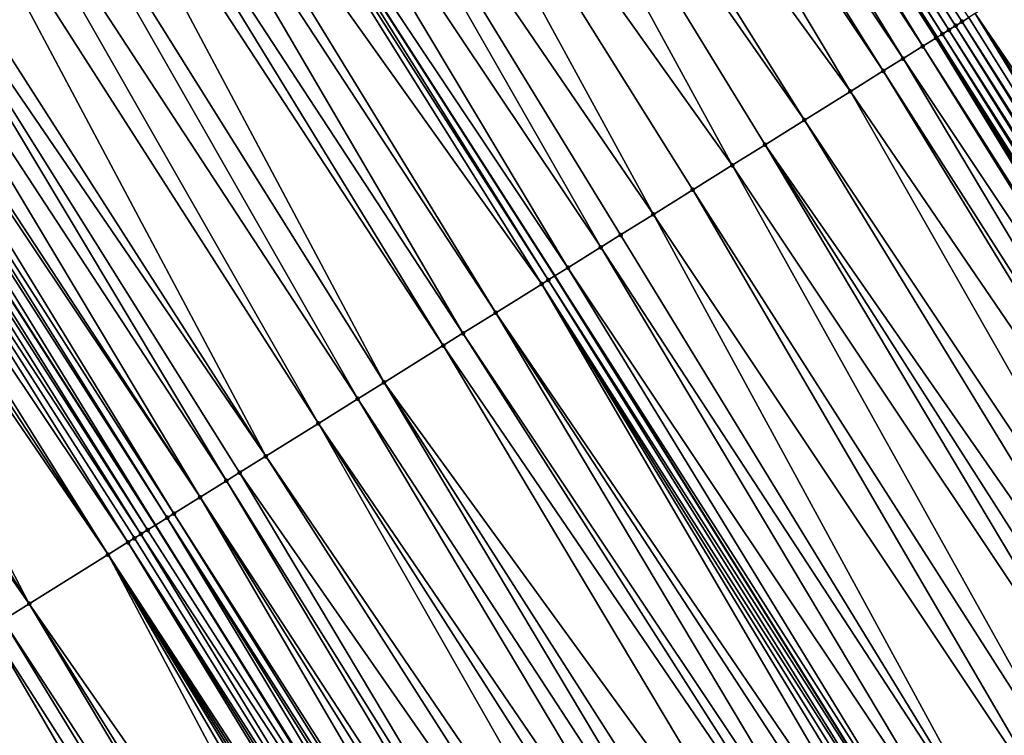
# Model space of a CAD drawing. Header units: feet. Extents: x 2004186 to 2014793, y 836912 to 864902.
# Tile 456 of 974: x 2009856 to 2009882, y 848966 to 848984. Entities that reach past the tile are written whole.
import ezdxf

# ---------------------------------------------------------------- set-up
doc = ezdxf.new("R2010")
doc.units = ezdxf.units.FT
doc.header["$LTSCALE"] = 100
doc.header["$MEASUREMENT"] = 0
for name, color, linetype, lineweight in [('EP_Travel Lane', 5, 'Continuous', 40), ('GPL_Skip Line', 2, 'Continuous', 40), ('Road Shots', 4, 'Continuous', 200), ('Road X-Section', 30, 'Continuous', 13)]:
    doc.layers.add(name, color=color, linetype=linetype, lineweight=lineweight)
doc.layers.add('I-77 SB_MM21-27-Surface-TIN', color=7, linetype='Continuous')

msp = doc.modelspace()

# ---------------------------------------------------------------- linework, layer by layer
at = {"layer": 'EP_Travel Lane'}
msp.add_polyline3d([(2009963.837033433, 848847.280817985, 429.204192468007), (2009953.432057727, 848864.5973455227, 429.1382592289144), (2009943.048023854, 848881.6901217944, 429.0399997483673), (2009932.663936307, 848898.7829864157, 428.9696612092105), (2009922.279846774, 848915.8758543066, 428.9003387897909), (2009911.671871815, 848932.9852607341, 428.8097326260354), (2009901.081294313, 848949.9509913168, 428.7492360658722), (2009890.490720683, 848966.9167156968, 428.6864182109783), (2009879.900131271, 848983.8824653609, 428.6332662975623), (2009869.045520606, 849000.8753183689, 428.5546234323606), (2009858.224622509, 849017.6949620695, 428.4656843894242), (2009847.403659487, 849034.514706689, 428.4071168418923), (2009836.582716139, 849051.3344207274, 428.3393471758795), (2009825.441538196, 849068.1654412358, 428.269548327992), (2009814.354321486, 849084.810929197, 428.2260740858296), (2009803.267133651, 849101.4563738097, 428.1667494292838), (2009792.179957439, 849118.1018009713, 428.1009985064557)], dxfattribs=at)
at = {"layer": 'GPL_Skip Line'}
for points in [[(2009953.829437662, 848841.4261146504, 428.721481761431), (2009943.524610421, 848858.56616258, 428.6641164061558), (2009933.127624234, 848875.6511519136, 428.5878087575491), (2009922.730622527, 848892.7361667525, 428.519566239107), (2009912.33363203, 848909.8211631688, 428.4454982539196), (2009901.793440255, 848926.8179547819, 428.3846184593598), (2009891.20368886, 848943.7842266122, 428.3312489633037), (2009880.613957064, 848960.750467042, 428.2658008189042), (2009870.024222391, 848977.7167120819, 428.202126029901), (2009859.249325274, 848994.5654839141, 428.1196564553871), (2009848.421835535, 849011.3809139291, 428.0372503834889), (2009837.59432419, 849028.196377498, 427.9649437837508), (2009826.766831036, 849045.0118128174, 427.8841342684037), (2009815.719622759, 849061.6833479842, 427.8140215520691), (2009804.626809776, 849078.3250743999, 427.7626321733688), (2009793.534014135, 849094.966774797, 427.701693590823), (2009782.441233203, 849111.6084531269, 427.6326563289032), (2009771.182598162, 849128.138074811, 427.5321407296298)], [(2009933.158281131, 848852.2558033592, 428.2070710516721), (2009922.774190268, 848869.3486734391, 428.1384617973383), (2009912.390098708, 848886.4415446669, 428.0702190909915), (2009902.006056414, 848903.5343347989, 427.976362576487), (2009891.530412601, 848920.4104319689, 427.9136971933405), (2009880.92433474, 848937.3665026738, 427.8573967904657), (2009870.318280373, 848954.3225358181, 427.7865722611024), (2009859.712203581, 848971.2786048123, 427.72960863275), (2009849.022044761, 848987.9779411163, 427.6566642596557), (2009838.194197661, 849004.7931455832, 427.5752317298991), (2009827.36634023, 849021.608366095, 427.4986247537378), (2009816.538476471, 849038.4235964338, 427.4249755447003), (2009805.637161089, 849054.960949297, 427.3642147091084), (2009794.594976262, 849071.6363890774, 427.304301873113), (2009783.5527462, 849088.3118971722, 427.2693528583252), (2009772.510594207, 849104.9872873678, 427.1912455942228), (2009761.310572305, 849121.3920772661, 427.0964918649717)]]:
    msp.add_polyline3d(points, dxfattribs=at)
at = {"layer": 'I-77 SB_MM21-27-Surface-TIN', "color": 128, "linetype": 'ByBlock', "lineweight": -2}
for points in [[(2009869.337653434, 849001.0636096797, 428.594281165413), (2009869.169551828, 849000.9552498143, 428.5689829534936), (2009880.033632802, 848983.9658484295, 428.6487949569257)], [(2009869.505759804, 849001.1719621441, 428.6173518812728), (2009869.337653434, 849001.0636096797, 428.594281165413), (2009880.203255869, 848984.0718107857, 428.6735948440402)], [(2009869.337653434, 849001.0636096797, 428.594281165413), (2009880.033632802, 848983.9658484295, 428.6487949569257), (2009880.203255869, 848984.0718107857, 428.6735948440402)], [(2009869.673895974, 849001.2802683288, 428.6264929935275), (2009869.505759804, 849001.1719621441, 428.6173518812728), (2009880.372889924, 848984.1777555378, 428.6916230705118)], [(2009869.505759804, 849001.1719621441, 428.6173518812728), (2009880.203255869, 848984.0718107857, 428.6735948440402), (2009880.372889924, 848984.1777555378, 428.6916230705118)], [(2009869.673895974, 849001.2802683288, 428.6264929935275), (2009880.542540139, 848984.2836743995, 428.6996925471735), (2009880.712198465, 848984.389580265, 428.7027627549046)], [(2009869.673895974, 849001.2802683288, 428.6264929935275), (2009880.372889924, 848984.1777555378, 428.6916230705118), (2009880.542540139, 848984.2836743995, 428.6996925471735)], [(2009869.00143774, 849000.8469093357, 428.5495198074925), (2009868.665139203, 849000.6303376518, 428.5434835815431), (2009879.52468421, 848983.6480885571, 428.6233223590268)], [(2009869.00143774, 849000.8469093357, 428.5495198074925), (2009879.864001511, 848983.8598992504, 428.6290637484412), (2009869.045520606, 849000.8753183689, 428.5546234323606)], [(2009869.00143774, 849000.8469093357, 428.5495198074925), (2009879.52468421, 848983.6480885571, 428.6233223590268), (2009879.864001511, 848983.8598992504, 428.6290637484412)], [(2009869.169551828, 849000.9552498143, 428.5689829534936), (2009869.045520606, 849000.8753183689, 428.5546234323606), (2009879.900131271, 848983.8824653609, 428.6332662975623)], [(2009879.864001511, 848983.8598992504, 428.6290637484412), (2009879.900131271, 848983.8824653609, 428.6332662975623), (2009869.045520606, 849000.8753183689, 428.5546234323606)], [(2009869.169551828, 849000.9552498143, 428.5689829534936), (2009879.900131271, 848983.8824653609, 428.6332662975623), (2009880.033632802, 848983.9658484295, 428.6487949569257)], [(2009868.665139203, 849000.6303376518, 428.5434835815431), (2009868.496993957, 849000.5220455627, 428.5385851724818), (2009879.52468421, 848983.6480885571, 428.6233223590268)], [(2009868.496993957, 849000.5220455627, 428.5385851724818), (2009867.824406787, 849000.0888868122, 428.5218827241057), (2009879.015717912, 848983.3303570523, 428.6087615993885)], [(2009868.496993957, 849000.5220455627, 428.5385851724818), (2009879.015717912, 848983.3303570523, 428.6087615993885), (2009879.52468421, 848983.6480885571, 428.6233223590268)], [(2009867.824406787, 849000.0888868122, 428.5218827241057), (2009867.319979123, 848999.763998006, 428.5034134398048), (2009878.506755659, 848983.0126190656, 428.5917075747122)], [(2009867.824406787, 849000.0888868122, 428.5218827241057), (2009878.506755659, 848983.0126190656, 428.5917075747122), (2009879.015717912, 848983.3303570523, 428.6087615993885)], [(2009867.319979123, 848999.763998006, 428.5034134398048), (2009865.806734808, 848998.7892715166, 428.4299247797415), (2009877.658501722, 848982.4830293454, 428.5531256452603)], [(2009867.319979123, 848999.763998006, 428.5034134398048), (2009877.658501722, 848982.4830293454, 428.5531256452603), (2009878.506755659, 848983.0126190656, 428.5917075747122)], [(2009865.806734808, 848998.7892715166, 428.4299247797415), (2009864.966030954, 848998.2477763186, 428.394972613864), (2009876.470951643, 848981.7415950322, 428.4957626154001)], [(2009865.806734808, 848998.7892715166, 428.4299247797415), (2009876.470951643, 848981.7415950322, 428.4957626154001), (2009877.658501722, 848982.4830293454, 428.5531256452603)], [(2009864.966030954, 848998.2477763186, 428.394972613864), (2009862.948366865, 848996.9481487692, 428.2993263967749), (2009874.604783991, 848980.5765120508, 428.4164226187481)], [(2009864.966030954, 848998.2477763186, 428.394972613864), (2009875.453036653, 848981.1061038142, 428.455790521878), (2009876.470951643, 848981.7415950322, 428.4957626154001)], [(2009864.966030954, 848998.2477763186, 428.394972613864), (2009874.604783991, 848980.5765120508, 428.4164226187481), (2009875.453036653, 848981.1061038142, 428.455790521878)], [(2009862.948366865, 848996.9481487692, 428.2993263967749), (2009861.266998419, 848995.8650973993, 428.211069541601), (2009872.568984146, 848979.3054813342, 428.3179070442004)], [(2009862.948366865, 848996.9481487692, 428.2993263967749), (2009873.586880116, 848979.9410030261, 428.3696011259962), (2009874.604783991, 848980.5765120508, 428.4164226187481)], [(2009862.948366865, 848996.9481487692, 428.2993263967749), (2009872.568984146, 848979.3054813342, 428.3179070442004), (2009873.586880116, 848979.9410030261, 428.3696011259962)], [(2009861.266998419, 848995.8650973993, 428.211069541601), (2009860.090031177, 848995.1069759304, 428.1536510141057), (2009871.211785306, 848978.4581258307, 428.2515789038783)], [(2009861.266998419, 848995.8650973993, 428.211069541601), (2009871.720733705, 848978.7758860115, 428.2771701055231), (2009872.568984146, 848979.3054813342, 428.3179070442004)], [(2009861.266998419, 848995.8650973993, 428.211069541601), (2009871.211785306, 848978.4581258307, 428.2515789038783), (2009871.720733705, 848978.7758860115, 428.2771701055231)], [(2009860.090031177, 848995.1069759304, 428.1536510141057), (2009859.249325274, 848994.5654839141, 428.1196564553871), (2009870.363529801, 848977.9285386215, 428.2139627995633)], [(2009860.090031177, 848995.1069759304, 428.1536510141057), (2009870.363529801, 848977.9285386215, 428.2139627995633), (2009871.211785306, 848978.4581258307, 428.2515789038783)], [(2009859.081184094, 848994.457185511, 428.1128575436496), (2009858.07232997, 848993.8074060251, 428.0753550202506), (2009869.684920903, 848977.5048760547, 428.1866398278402)], [(2009859.081184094, 848994.457185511, 428.1128575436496), (2009869.854568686, 848977.610798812, 428.1962076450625), (2009859.249325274, 848994.5654839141, 428.1196564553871)], [(2009859.081184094, 848994.457185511, 428.1128575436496), (2009869.684920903, 848977.5048760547, 428.1866398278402), (2009869.854568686, 848977.610798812, 428.1962076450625)], [(2009869.854568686, 848977.610798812, 428.1962076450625), (2009870.024222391, 848977.7167120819, 428.202126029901), (2009859.249325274, 848994.5654839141, 428.1196564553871)], [(2009870.363529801, 848977.9285386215, 428.2139627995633), (2009859.249325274, 848994.5654839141, 428.1196564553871), (2009870.024222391, 848977.7167120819, 428.202126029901)], [(2009858.07232997, 848993.8074060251, 428.0753550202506), (2009857.567903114, 848993.4825159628, 428.0565076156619), (2009868.497357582, 848976.7634629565, 428.1374373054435)], [(2009858.07232997, 848993.8074060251, 428.0753550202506), (2009868.497357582, 848976.7634629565, 428.1374373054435), (2009869.684920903, 848977.5048760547, 428.1866398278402)], [(2009857.567903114, 848993.4825159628, 428.0565076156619), (2009856.72722291, 848992.9409840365, 428.0105006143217), (2009867.649114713, 848976.2338555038, 428.0920344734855)], [(2009857.567903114, 848993.4825159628, 428.0565076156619), (2009867.649114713, 848976.2338555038, 428.0920344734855), (2009868.497357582, 848976.7634629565, 428.1374373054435)], [(2009856.72722291, 848992.9409840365, 428.0105006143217), (2009856.222810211, 848992.6160719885, 427.9850357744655), (2009867.140161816, 848975.9161025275, 428.0692144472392)], [(2009856.72722291, 848992.9409840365, 428.0105006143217), (2009867.140161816, 848975.9161025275, 428.0692144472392), (2009867.649114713, 848976.2338555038, 428.0920344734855)], [(2009856.222810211, 848992.6160719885, 427.9850357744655), (2009855.045833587, 848991.8579650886, 427.9320023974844), (2009865.613315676, 848974.9628234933, 427.9930209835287)], [(2009856.222810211, 848992.6160719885, 427.9850357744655), (2009865.613315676, 848974.9628234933, 427.9930209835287), (2009867.140161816, 848975.9161025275, 428.0692144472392)], [(2009855.045833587, 848991.8579650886, 427.9320023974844), (2009854.036986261, 848991.2081750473, 427.891322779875), (2009864.93470756, 848974.5391596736, 427.9652160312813)], [(2009855.045833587, 848991.8579650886, 427.9320023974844), (2009864.93470756, 848974.5391596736, 427.9652160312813), (2009865.613315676, 848974.9628234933, 427.9930209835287)], [(2009854.036986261, 848991.2081750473, 427.891322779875), (2009853.19629057, 848990.6666671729, 427.852555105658), (2009863.916807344, 848973.9036447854, 427.9161389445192)], [(2009854.036986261, 848991.2081750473, 427.891322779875), (2009863.916807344, 848973.9036447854, 427.9161389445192), (2009864.93470756, 848974.5391596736, 427.9652160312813)], [(2009853.19629057, 848990.6666671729, 427.852555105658), (2009851.851169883, 848989.800266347, 427.7940704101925), (2009862.559600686, 848973.0563018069, 427.854628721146)], [(2009853.19629057, 848990.6666671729, 427.852555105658), (2009862.559600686, 848973.0563018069, 427.854628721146), (2009863.916807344, 848973.9036447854, 427.9161389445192)], [(2009851.851169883, 848989.800266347, 427.7940704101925), (2009851.346753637, 848989.4753598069, 427.7702633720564), (2009862.559600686, 848973.0563018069, 427.854628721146)], [(2009851.346753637, 848989.4753598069, 427.7702633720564), (2009850.674194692, 848989.0421572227, 427.7403674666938), (2009861.541692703, 848972.4207993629, 427.8103384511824)], [(2009851.346753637, 848989.4753598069, 427.7702633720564), (2009861.880996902, 848972.6326310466, 427.8241539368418), (2009862.559600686, 848973.0563018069, 427.854628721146)], [(2009851.346753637, 848989.4753598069, 427.7702633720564), (2009861.541692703, 848972.4207993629, 427.8103384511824), (2009861.880996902, 848972.6326310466, 427.8241539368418)], [(2009850.674194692, 848989.0421572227, 427.7403674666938), (2009850.001615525, 848988.6089860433, 427.7199241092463), (2009860.863073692, 848971.997152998, 427.7892476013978)], [(2009850.674194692, 848989.0421572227, 427.7403674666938), (2009860.863073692, 848971.997152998, 427.7892476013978), (2009861.541692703, 848972.4207993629, 427.8103384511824)], [(2009850.001615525, 848988.6089860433, 427.7199241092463), (2009849.833476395, 848988.5006844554, 427.712166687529), (2009860.863073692, 848971.997152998, 427.7892476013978)], [(2009849.833476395, 848988.5006844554, 427.712166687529), (2009849.497199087, 848988.2840798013, 427.6962068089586), (2009860.184466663, 848971.5734874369, 427.760772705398)], [(2009849.833476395, 848988.5006844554, 427.712166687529), (2009860.184466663, 848971.5734874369, 427.760772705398), (2009860.863073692, 848971.997152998, 427.7892476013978)], [(2009849.329071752, 848988.1757598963, 427.6829361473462), (2009849.022044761, 848987.9779411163, 427.6566642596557), (2009859.712203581, 848971.2786048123, 427.72960863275)], [(2009849.497199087, 848988.2840798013, 427.6962068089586), (2009849.329071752, 848988.1757598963, 427.6829361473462), (2009860.014826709, 848971.4675521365, 427.7463800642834)], [(2009849.329071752, 848988.1757598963, 427.6829361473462), (2009859.712203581, 848971.2786048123, 427.72960863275), (2009860.014826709, 848971.4675521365, 427.7463800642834)], [(2009849.497199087, 848988.2840798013, 427.6962068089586), (2009860.014826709, 848971.4675521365, 427.7463800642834), (2009860.184466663, 848971.5734874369, 427.760772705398)], [(2009848.824696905, 848987.8507890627, 427.6397774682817), (2009848.48840525, 848987.6342066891, 427.6305238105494), (2009859.336229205, 848971.0438713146, 427.7120350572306)], [(2009848.824696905, 848987.8507890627, 427.6397774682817), (2009859.505882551, 848971.1497851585, 427.7181742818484), (2009849.022044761, 848987.9779411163, 427.6566642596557)], [(2009848.824696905, 848987.8507890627, 427.6397774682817), (2009859.336229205, 848971.0438713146, 427.7120350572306), (2009859.505882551, 848971.1497851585, 427.7181742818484)], [(2009859.505882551, 848971.1497851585, 427.7181742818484), (2009859.712203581, 848971.2786048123, 427.72960863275), (2009849.022044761, 848987.9779411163, 427.6566642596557)], [(2009848.48840525, 848987.6342066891, 427.6305238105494), (2009847.983950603, 848987.3093597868, 427.6246670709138), (2009858.996924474, 848970.8320404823, 427.6985470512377)], [(2009848.48840525, 848987.6342066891, 427.6305238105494), (2009859.166579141, 848970.937952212, 427.703873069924), (2009859.336229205, 848971.0438713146, 427.7120350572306)], [(2009848.48840525, 848987.6342066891, 427.6305238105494), (2009858.996924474, 848970.8320404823, 427.6985470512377), (2009859.166579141, 848970.937952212, 427.703873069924)], [(2009847.647666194, 848987.0927661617, 427.61202679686), (2009847.311398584, 848986.8761464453, 427.5915333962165), (2009858.487964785, 848970.5142983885, 427.6799132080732)], [(2009847.983950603, 848987.3093597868, 427.6246670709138), (2009847.647666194, 848987.0927661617, 427.61202679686), (2009858.487964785, 848970.5142983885, 427.6799132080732)], [(2009847.983950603, 848987.3093597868, 427.6246670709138), (2009858.487964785, 848970.5142983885, 427.6799132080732), (2009858.996924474, 848970.8320404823, 427.6985470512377)], [(2009847.311398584, 848986.8761464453, 427.5915333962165), (2009845.966312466, 848986.0096919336, 427.5168899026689), (2009856.452175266, 848969.2432511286, 427.5750339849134)], [(2009847.311398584, 848986.8761464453, 427.5915333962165), (2009856.452175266, 848969.2432511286, 427.5750339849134), (2009858.487964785, 848970.5142983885, 427.6799132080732)], [(2009845.966312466, 848986.0096919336, 427.5168899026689), (2009845.125645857, 848985.4681388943, 427.464528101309), (2009856.452175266, 848969.2432511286, 427.5750339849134)], [(2009845.125645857, 848985.4681388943, 427.464528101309), (2009855.773589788, 848968.8195510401, 427.5332778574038), (2009856.452175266, 848969.2432511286, 427.5750339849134)], [(2009881.730123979, 848985.0250546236, 428.7362497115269), (2009880.881861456, 848984.495478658, 428.7029586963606), (2009892.150232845, 848967.9528516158, 428.7768476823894)], [(2009880.542540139, 848984.2836743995, 428.6996925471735), (2009880.372889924, 848984.1777555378, 428.6916230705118), (2009891.132303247, 848967.3173838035, 428.7458756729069)], [(2009880.712198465, 848984.389580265, 428.7027627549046), (2009880.542540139, 848984.2836743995, 428.6996925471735), (2009891.301955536, 848967.4232993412, 428.752667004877)], [(2009880.542540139, 848984.2836743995, 428.6996925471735), (2009891.132303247, 848967.3173838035, 428.7458756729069), (2009891.301955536, 848967.4232993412, 428.752667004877)], [(2009880.881861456, 848984.495478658, 428.7029586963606), (2009880.712198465, 848984.389580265, 428.7027627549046), (2009891.301955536, 848967.4232993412, 428.752667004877)], [(2009880.881861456, 848984.495478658, 428.7029586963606), (2009891.641275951, 848967.6351050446, 428.7564899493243), (2009892.150232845, 848967.9528516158, 428.7768476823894)], [(2009880.881861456, 848984.495478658, 428.7029586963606), (2009891.471619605, 848967.529196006, 428.7521986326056), (2009891.641275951, 848967.6351050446, 428.7564899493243)], [(2009880.881861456, 848984.495478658, 428.7029586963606), (2009891.301955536, 848967.4232993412, 428.752667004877), (2009891.471619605, 848967.529196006, 428.7521986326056)], [(2009880.203255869, 848984.0718107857, 428.6735948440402), (2009880.033632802, 848983.9658484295, 428.6487949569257), (2009890.793023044, 848967.105513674, 428.7172706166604)], [(2009880.372889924, 848984.1777555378, 428.6916230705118), (2009880.203255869, 848984.0718107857, 428.6735948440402), (2009890.962655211, 848967.2114614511, 428.7364631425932)], [(2009880.203255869, 848984.0718107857, 428.6735948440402), (2009890.793023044, 848967.105513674, 428.7172706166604), (2009890.962655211, 848967.2114614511, 428.7364631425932)], [(2009880.372889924, 848984.1777555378, 428.6916230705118), (2009890.962655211, 848967.2114614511, 428.7364631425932), (2009891.132303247, 848967.3173838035, 428.7458756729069)], [(2009879.864001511, 848983.8598992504, 428.6290637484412), (2009879.52468421, 848983.6480885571, 428.6233223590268), (2009890.284087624, 848966.7877326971, 428.6836785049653)], [(2009879.864001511, 848983.8598992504, 428.6290637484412), (2009890.490720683, 848966.9167156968, 428.6864182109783), (2009879.900131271, 848983.8824653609, 428.6332662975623)], [(2009879.864001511, 848983.8598992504, 428.6290637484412), (2009890.453750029, 848966.8936320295, 428.6842362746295), (2009890.490720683, 848966.9167156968, 428.6864182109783)], [(2009879.864001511, 848983.8598992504, 428.6290637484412), (2009890.284087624, 848966.7877326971, 428.6836785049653), (2009890.453750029, 848966.8936320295, 428.6842362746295)], [(2009880.033632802, 848983.9658484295, 428.6487949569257), (2009879.900131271, 848983.8824653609, 428.6332662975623), (2009890.623397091, 848966.9995559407, 428.6942485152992)], [(2009890.623397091, 848966.9995559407, 428.6942485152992), (2009879.900131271, 848983.8824653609, 428.6332662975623), (2009890.490720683, 848966.9167156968, 428.6864182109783)], [(2009880.033632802, 848983.9658484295, 428.6487949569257), (2009890.623397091, 848966.9995559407, 428.6942485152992), (2009890.793023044, 848967.105513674, 428.7172706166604)], [(2009879.52468421, 848983.6480885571, 428.6233223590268), (2009879.015717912, 848983.3303570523, 428.6087615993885), (2009890.114429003, 848966.6818273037, 428.6807893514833)], [(2009879.52468421, 848983.6480885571, 428.6233223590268), (2009890.114429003, 848966.6818273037, 428.6807893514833), (2009890.284087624, 848966.7877326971, 428.6836785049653)], [(2009879.015717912, 848983.3303570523, 428.6087615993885), (2009878.506755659, 848983.0126190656, 428.5917075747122), (2009889.266148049, 848966.1522808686, 428.6588548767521)], [(2009879.015717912, 848983.3303570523, 428.6087615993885), (2009889.266148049, 848966.1522808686, 428.6588548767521), (2009890.114429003, 848966.6818273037, 428.6807893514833)], [(2009878.506755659, 848983.0126190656, 428.5917075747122), (2009877.658501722, 848982.4830293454, 428.5531256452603), (2009888.926841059, 848965.9404536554, 428.6467578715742)], [(2009878.506755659, 848983.0126190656, 428.5917075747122), (2009888.926841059, 848965.9404536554, 428.6467578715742), (2009889.266148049, 848966.1522808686, 428.6588548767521)], [(2009877.658501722, 848982.4830293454, 428.5531256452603), (2009876.470951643, 848981.7415950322, 428.4957626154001), (2009887.569639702, 848965.093102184, 428.5819766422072)], [(2009877.658501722, 848982.4830293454, 428.5531256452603), (2009887.569639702, 848965.093102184, 428.5819766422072), (2009888.926841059, 848965.9404536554, 428.6467578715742)], [(2009876.470951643, 848981.7415950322, 428.4957626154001), (2009875.453036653, 848981.1061038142, 428.455790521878), (2009886.891034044, 848964.6694344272, 428.552655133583)], [(2009876.470951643, 848981.7415950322, 428.4957626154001), (2009886.891034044, 848964.6694344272, 428.552655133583), (2009887.569639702, 848965.093102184, 428.5819766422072)], [(2009875.453036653, 848981.1061038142, 428.455790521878), (2009874.604783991, 848980.5765120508, 428.4164226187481), (2009885.703473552, 848963.928016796, 428.5017053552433)], [(2009875.453036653, 848981.1061038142, 428.455790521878), (2009886.212424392, 848964.2457730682, 428.5257946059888), (2009886.891034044, 848964.6694344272, 428.552655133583)], [(2009875.453036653, 848981.1061038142, 428.455790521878), (2009885.703473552, 848963.928016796, 428.5017053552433), (2009886.212424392, 848964.2457730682, 428.5257946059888)], [(2009874.604783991, 848980.5765120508, 428.4164226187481), (2009873.586880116, 848979.9410030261, 428.3696011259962), (2009884.346269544, 848963.0806695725, 428.4385580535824)], [(2009874.604783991, 848980.5765120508, 428.4164226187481), (2009884.346269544, 848963.0806695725, 428.4385580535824), (2009885.703473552, 848963.928016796, 428.5017053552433)], [(2009873.586880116, 848979.9410030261, 428.3696011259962), (2009872.568984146, 848979.3054813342, 428.3179070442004), (2009883.667673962, 848962.6569856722, 428.4030268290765)], [(2009873.586880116, 848979.9410030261, 428.3696011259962), (2009883.667673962, 848962.6569856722, 428.4030268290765), (2009884.346269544, 848963.0806695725, 428.4385580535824)], [(2009872.568984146, 848979.3054813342, 428.3179070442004), (2009871.720733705, 848978.7758860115, 428.2771701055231), (2009882.140831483, 848961.7037007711, 428.3245719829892)], [(2009872.568984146, 848979.3054813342, 428.3179070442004), (2009882.140831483, 848961.7037007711, 428.3245719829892), (2009883.667673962, 848962.6569856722, 428.4030268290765)], [(2009871.720733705, 848978.7758860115, 428.2771701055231), (2009871.211785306, 848978.4581258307, 428.2515789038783), (2009882.140831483, 848961.7037007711, 428.3245719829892)], [(2009871.211785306, 848978.4581258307, 428.2515789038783), (2009870.363529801, 848977.9285386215, 428.2139627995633), (2009881.46223099, 848961.2800247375, 428.2920667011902)], [(2009871.211785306, 848978.4581258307, 428.2515789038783), (2009881.46223099, 848961.2800247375, 428.2920667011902), (2009882.140831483, 848961.7037007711, 428.3245719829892)], [(2009870.363529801, 848977.9285386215, 428.2139627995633), (2009870.024222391, 848977.7167120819, 428.202126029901), (2009880.783617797, 848960.8563690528, 428.2673888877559)], [(2009870.363529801, 848977.9285386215, 428.2139627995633), (2009880.783617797, 848960.8563690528, 428.2673888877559), (2009881.46223099, 848961.2800247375, 428.2920667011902)], [(2009869.854568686, 848977.610798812, 428.1962076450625), (2009880.613957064, 848960.750467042, 428.2658008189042), (2009870.024222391, 848977.7167120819, 428.202126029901)], [(2009880.783617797, 848960.8563690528, 428.2673888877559), (2009870.024222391, 848977.7167120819, 428.202126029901), (2009880.613957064, 848960.750467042, 428.2658008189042)], [(2009869.684920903, 848977.5048760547, 428.1866398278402), (2009868.497357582, 848976.7634629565, 428.1374373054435), (2009879.765706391, 848960.2208720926, 428.2252049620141)], [(2009869.854568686, 848977.610798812, 428.1962076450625), (2009869.684920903, 848977.5048760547, 428.1866398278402), (2009880.444309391, 848960.6445441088, 428.2561647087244)], [(2009869.684920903, 848977.5048760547, 428.1866398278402), (2009880.274666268, 848960.5386138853, 428.2437244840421), (2009880.444309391, 848960.6445441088, 428.2561647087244)], [(2009869.684920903, 848977.5048760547, 428.1866398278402), (2009880.105016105, 848960.4326949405, 428.2356226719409), (2009880.274666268, 848960.5386138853, 428.2437244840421)], [(2009869.684920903, 848977.5048760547, 428.1866398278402), (2009879.765706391, 848960.2208720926, 428.2252049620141), (2009880.105016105, 848960.4326949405, 428.2356226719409)], [(2009869.854568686, 848977.610798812, 428.1962076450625), (2009880.444309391, 848960.6445441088, 428.2561647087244), (2009880.613957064, 848960.750467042, 428.2658008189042)], [(2009868.497357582, 848976.7634629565, 428.1374373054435), (2009867.649114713, 848976.2338555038, 428.0920344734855), (2009878.747803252, 848959.5853618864, 428.1779257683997)], [(2009868.497357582, 848976.7634629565, 428.1374373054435), (2009879.426400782, 848960.0090426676, 428.2122571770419), (2009879.765706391, 848960.2208720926, 428.2252049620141)], [(2009868.497357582, 848976.7634629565, 428.1374373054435), (2009878.747803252, 848959.5853618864, 428.1779257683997), (2009879.426400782, 848960.0090426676, 428.2122571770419)], [(2009867.649114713, 848976.2338555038, 428.0920344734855), (2009867.140161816, 848975.9161025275, 428.0692144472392), (2009878.40851081, 848959.3735113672, 428.1568640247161)], [(2009867.649114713, 848976.2338555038, 428.0920344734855), (2009878.40851081, 848959.3735113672, 428.1568640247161), (2009878.747803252, 848959.5853618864, 428.1779257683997)], [(2009867.140161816, 848975.9161025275, 428.0692144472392), (2009865.613315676, 848974.9628234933, 427.9930209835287), (2009877.390617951, 848958.7379846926, 428.103250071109)], [(2009867.140161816, 848975.9161025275, 428.0692144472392), (2009877.390617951, 848958.7379846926, 428.103250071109), (2009878.40851081, 848959.3735113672, 428.1568640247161)], [(2009865.613315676, 848974.9628234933, 427.9930209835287), (2009864.93470756, 848974.5391596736, 427.9652160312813), (2009875.863751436, 848957.7847382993, 428.0396076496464)], [(2009865.613315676, 848974.9628234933, 427.9930209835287), (2009876.372709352, 848958.1024832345, 428.0593360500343), (2009877.390617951, 848958.7379846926, 428.103250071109)], [(2009865.613315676, 848974.9628234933, 427.9930209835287), (2009875.863751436, 848957.7847382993, 428.0396076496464), (2009876.372709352, 848958.1024832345, 428.0593360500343)], [(2009864.93470756, 848974.5391596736, 427.9652160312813), (2009863.916807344, 848973.9036447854, 427.9161389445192), (2009875.185142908, 848957.3610751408, 428.0120548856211)], [(2009864.93470756, 848974.5391596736, 427.9652160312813), (2009875.185142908, 848957.3610751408, 428.0120548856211), (2009875.863751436, 848957.7847382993, 428.0396076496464)], [(2009863.916807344, 848973.9036447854, 427.9161389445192), (2009862.559600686, 848973.0563018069, 427.854628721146), (2009873.827940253, 848956.5137257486, 427.9480733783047)], [(2009863.916807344, 848973.9036447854, 427.9161389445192), (2009874.676191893, 848957.0433191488, 427.988073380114), (2009875.185142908, 848957.3610751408, 428.0120548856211)], [(2009863.916807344, 848973.9036447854, 427.9161389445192), (2009873.827940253, 848956.5137257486, 427.9480733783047), (2009874.676191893, 848957.0433191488, 427.988073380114)], [(2009862.559600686, 848973.0563018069, 427.854628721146), (2009861.880996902, 848972.6326310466, 427.8241539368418), (2009873.31898419, 848956.195977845, 427.9272031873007)], [(2009862.559600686, 848973.0563018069, 427.854628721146), (2009873.31898419, 848956.195977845, 427.9272031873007), (2009873.827940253, 848956.5137257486, 427.9480733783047)], [(2009861.880996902, 848972.6326310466, 427.8241539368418), (2009861.541692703, 848972.4207993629, 427.8103384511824), (2009872.131420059, 848955.4545660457, 427.8784966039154)], [(2009861.880996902, 848972.6326310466, 427.8241539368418), (2009872.131420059, 848955.4545660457, 427.8784966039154), (2009873.31898419, 848956.195977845, 427.9272031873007)], [(2009861.541692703, 848972.4207993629, 427.8103384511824), (2009860.863073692, 848971.997152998, 427.7892476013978), (2009871.792111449, 848955.2427414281, 427.8673981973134)], [(2009861.541692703, 848972.4207993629, 427.8103384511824), (2009871.792111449, 848955.2427414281, 427.8673981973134), (2009872.131420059, 848955.4545660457, 427.8784966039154)], [(2009860.863073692, 848971.997152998, 427.7892476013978), (2009860.184466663, 848971.5734874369, 427.760772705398), (2009870.943856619, 848954.7131531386, 427.8293639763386)], [(2009860.863073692, 848971.997152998, 427.7892476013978), (2009871.452805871, 848955.0309119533, 427.8544313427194), (2009871.792111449, 848955.2427414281, 427.8673981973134)], [(2009860.863073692, 848971.997152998, 427.7892476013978), (2009870.943856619, 848954.7131531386, 427.8293639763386), (2009871.452805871, 848955.0309119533, 427.8544313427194)], [(2009860.184466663, 848971.5734874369, 427.760772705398), (2009860.014826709, 848971.4675521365, 427.7463800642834), (2009870.774210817, 848954.6072272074, 427.8185748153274)], [(2009860.184466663, 848971.5734874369, 427.760772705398), (2009870.774210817, 848954.6072272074, 427.8185748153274), (2009870.943856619, 848954.7131531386, 427.8293639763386)], [(2009860.014826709, 848971.4675521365, 427.7463800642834), (2009859.712203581, 848971.2786048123, 427.72960863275), (2009870.318280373, 848954.3225358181, 427.7865722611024)], [(2009860.014826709, 848971.4675521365, 427.7463800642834), (2009870.318280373, 848954.3225358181, 427.7865722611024), (2009870.60456865, 848954.5012954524, 427.8055454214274)], [(2009860.014826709, 848971.4675521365, 427.7463800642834), (2009870.60456865, 848954.5012954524, 427.8055454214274), (2009870.774210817, 848954.6072272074, 427.8185748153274)], [(2009859.505882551, 848971.1497851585, 427.7181742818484), (2009859.336229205, 848971.0438713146, 427.7120350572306), (2009870.265278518, 848954.2894412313, 427.7830596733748)], [(2009859.505882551, 848971.1497851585, 427.7181742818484), (2009870.265278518, 848954.2894412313, 427.7830596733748), (2009859.712203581, 848971.2786048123, 427.72960863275)], [(2009870.265278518, 848954.2894412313, 427.7830596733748), (2009870.318280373, 848954.3225358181, 427.7865722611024), (2009859.712203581, 848971.2786048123, 427.72960863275)], [(2009858.996924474, 848970.8320404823, 427.6985470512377), (2009858.487964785, 848970.5142983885, 427.6799132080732), (2009869.416979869, 848953.7599231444, 427.7720295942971)], [(2009859.166579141, 848970.937952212, 427.703873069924), (2009858.996924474, 848970.8320404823, 427.6985470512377), (2009869.756302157, 848953.971725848, 427.7746987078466)], [(2009858.996924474, 848970.8320404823, 427.6985470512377), (2009869.58663837, 848953.8658287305, 427.7749928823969), (2009869.756302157, 848953.971725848, 427.7746987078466)], [(2009858.996924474, 848970.8320404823, 427.6985470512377), (2009869.416979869, 848953.7599231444, 427.7720295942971), (2009869.58663837, 848953.8658287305, 427.7749928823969)], [(2009859.336229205, 848971.0438713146, 427.7120350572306), (2009859.166579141, 848970.937952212, 427.703873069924), (2009869.756302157, 848953.971725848, 427.7746987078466)], [(2009859.336229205, 848971.0438713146, 427.7120350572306), (2009869.756302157, 848953.971725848, 427.7746987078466), (2009870.265278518, 848954.2894412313, 427.7830596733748)], [(2009858.487964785, 848970.5142983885, 427.6799132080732), (2009856.452175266, 848969.2432511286, 427.5750339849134), (2009867.890138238, 848952.8066368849, 427.6930522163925)], [(2009858.487964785, 848970.5142983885, 427.6799132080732), (2009869.247325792, 848953.6540104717, 427.7663403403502), (2009869.416979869, 848953.7599231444, 427.7720295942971)], [(2009858.487964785, 848970.5142983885, 427.6799132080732), (2009869.077678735, 848953.5480865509, 427.7563244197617), (2009869.247325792, 848953.6540104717, 427.7663403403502)], [(2009858.487964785, 848970.5142983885, 427.6799132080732), (2009868.90803537, 848953.4421567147, 427.7440331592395), (2009869.077678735, 848953.5480865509, 427.7563244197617)], [(2009858.487964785, 848970.5142983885, 427.6799132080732), (2009868.568741, 848953.2303092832, 427.7241591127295), (2009868.90803537, 848953.4421567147, 427.7440331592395)], [(2009858.487964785, 848970.5142983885, 427.6799132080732), (2009867.890138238, 848952.8066368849, 427.6930522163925), (2009868.568741, 848953.2303092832, 427.7241591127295)], [(2009856.452175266, 848969.2432511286, 427.5750339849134), (2009855.773589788, 848968.8195510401, 427.5332778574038), (2009866.70260748, 848952.0651716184, 427.6237789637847)], [(2009856.452175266, 848969.2432511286, 427.5750339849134), (2009867.041896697, 848952.2770273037, 427.6468280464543), (2009867.890138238, 848952.8066368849, 427.6930522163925)], [(2009856.452175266, 848969.2432511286, 427.5750339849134), (2009866.70260748, 848952.0651716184, 427.6237789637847), (2009867.041896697, 848952.2770273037, 427.6468280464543)], [(2009855.773589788, 848968.8195510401, 427.5332778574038), (2009855.434291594, 848968.6077097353, 427.5157615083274), (2009866.193667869, 848951.7473973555, 427.5927695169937)], [(2009855.773589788, 848968.8195510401, 427.5332778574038), (2009866.193667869, 848951.7473973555, 427.5927695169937), (2009866.70260748, 848952.0651716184, 427.6237789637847)], [(2009855.434291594, 848968.6077097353, 427.5157615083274), (2009854.077082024, 848967.7603714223, 427.4560458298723), (2009865.51506723, 848951.323721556, 427.5603543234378)], [(2009855.434291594, 848968.6077097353, 427.5157615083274), (2009865.51506723, 848951.323721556, 427.5603543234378), (2009866.193667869, 848951.7473973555, 427.5927695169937)], [(2009854.077082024, 848967.7603714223, 427.4560458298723), (2009853.737783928, 848967.5485299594, 427.4384686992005), (2009864.497158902, 848950.6882196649, 427.5162736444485)], [(2009854.077082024, 848967.7603714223, 427.4560458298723), (2009864.497158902, 848950.6882196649, 427.5162736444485), (2009865.51506723, 848951.323721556, 427.5603543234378)], [(2009853.737783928, 848967.5485299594, 427.4384686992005), (2009853.059191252, 848967.1248414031, 427.4011485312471), (2009863.988211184, 848950.3704583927, 427.4902610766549)], [(2009853.737783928, 848967.5485299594, 427.4384686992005), (2009863.988211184, 848950.3704583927, 427.4902610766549), (2009864.497158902, 848950.6882196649, 427.5162736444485)], [(2009853.059191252, 848967.1248414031, 427.4011485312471), (2009852.210943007, 848966.5952425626, 427.3590584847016), (2009862.970309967, 848949.7349451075, 427.4417975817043)], [(2009853.059191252, 848967.1248414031, 427.4011485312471), (2009862.970309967, 848949.7349451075, 427.4417975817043), (2009863.988211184, 848950.3704583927, 427.4902610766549)], [(2009852.210943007, 848966.5952425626, 427.3590584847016), (2009850.853753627, 848965.7478719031, 427.2869004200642), (2009862.461367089, 848949.4171760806, 427.412802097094)], [(2009852.210943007, 848966.5952425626, 427.3590584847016), (2009862.461367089, 848949.4171760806, 427.412802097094), (2009862.970309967, 848949.7349451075, 427.4417975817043)]]:
    msp.add_3dface(points, dxfattribs=at)
at = {"layer": 'Road Shots', "lineweight": 100}
for p in [(2009880.542540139, 848984.2836743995, 428.6996925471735), (2009880.203255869, 848984.0718107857, 428.6735948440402), (2009880.372889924, 848984.1777555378, 428.6916230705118), (2009879.864001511, 848983.8598992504, 428.6290637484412), (2009880.033632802, 848983.9658484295, 428.6487949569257), (2009879.52468421, 848983.6480885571, 428.6233223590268), (2009879.015717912, 848983.3303570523, 428.6087615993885), (2009878.506755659, 848983.0126190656, 428.5917075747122), (2009877.658501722, 848982.4830293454, 428.5531256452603), (2009876.470951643, 848981.7415950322, 428.4957626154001), (2009875.453036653, 848981.1061038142, 428.455790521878), (2009874.604783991, 848980.5765120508, 428.4164226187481), (2009873.586880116, 848979.9410030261, 428.3696011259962), (2009872.568984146, 848979.3054813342, 428.3179070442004), (2009871.720733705, 848978.7758860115, 428.2771701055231), (2009871.211785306, 848978.4581258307, 428.2515789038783), (2009870.363529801, 848977.9285386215, 428.2139627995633), (2009869.684920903, 848977.5048760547, 428.1866398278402), (2009869.854568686, 848977.610798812, 428.1962076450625), (2009868.497357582, 848976.7634629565, 428.1374373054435), (2009867.649114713, 848976.2338555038, 428.0920344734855), (2009867.140161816, 848975.9161025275, 428.0692144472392), (2009865.613315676, 848974.9628234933, 427.9930209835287), (2009864.93470756, 848974.5391596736, 427.9652160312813), (2009863.916807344, 848973.9036447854, 427.9161389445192), (2009862.559600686, 848973.0563018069, 427.854628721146), (2009861.880996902, 848972.6326310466, 427.8241539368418), (2009861.541692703, 848972.4207993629, 427.8103384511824), (2009860.863073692, 848971.997152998, 427.7892476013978), (2009860.184466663, 848971.5734874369, 427.760772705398), (2009860.014826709, 848971.4675521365, 427.7463800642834), (2009859.505882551, 848971.1497851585, 427.7181742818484), (2009858.996924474, 848970.8320404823, 427.6985470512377), (2009859.166579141, 848970.937952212, 427.703873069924), (2009859.336229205, 848971.0438713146, 427.7120350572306), (2009858.487964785, 848970.5142983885, 427.6799132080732), (2009856.452175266, 848969.2432511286, 427.5750339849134)]:
    msp.add_point(p, dxfattribs=at)
at = {"layer": 'Road X-Section', "extrusion": (0.5413748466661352, -0.8407720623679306, 0.003951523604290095), "elevation": 374278.0228878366, "flags": 128}
msp.add_lwpolyline([(2149441.790426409, -1052.171636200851), (2149442.390426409, -1052.144333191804), (2149442.79042641, -1052.123591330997), (2149443.190426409, -1052.105086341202), (2149443.790426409, -1052.082339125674), (2149444.390426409, -1052.054987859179), (2149444.590426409, -1052.047755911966), (2149445.59042641, -1051.996860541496), (2149446.190426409, -1051.967114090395), (2149446.590426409, -1051.952936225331), (2149446.79042641, -1051.947031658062), (2149446.990426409, -1051.936993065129), (2149447.190426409, -1051.924936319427), (2149447.59042641, -1051.913277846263), (2149448.19042641, -1051.904244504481), (2149448.390426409, -1051.899048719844), (2149449.19042641, -1051.86483504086), (2149449.390426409, -1051.858336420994), (2149449.790426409, -1051.860032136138), (2149449.990426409, -1051.852975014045), (2149450.390426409, -1051.824869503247), (2149450.79042641, -1051.799231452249), (2149451.190426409, -1051.779632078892), (2149451.790426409, -1051.756989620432), (2149452.390426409, -1051.73830910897), (2149452.79042641, -1051.719908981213), (2149453.390426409, -1051.689976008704), (2149453.99042641, -1051.663371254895), (2149454.590426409, -1051.641706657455), (2149455.590426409, -1051.598589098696), (2149456.390426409, -1051.569152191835), (2149456.99042641, -1051.547782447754), (2149457.79042641, -1051.512123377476), (2149458.790426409, -1051.459761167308), (2149460.390426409, -1051.38511709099), (2149460.790426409, -1051.364623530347), (2149461.190426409, -1051.351983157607), (2149461.790426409, -1051.346126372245), (2149462.190426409, -1051.336872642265), (2149462.790426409, -1051.293713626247), (2149462.990426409, -1051.280442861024), (2149463.390426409, -1051.26448285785), (2149463.590426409, -1051.256725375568), (2149464.390426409, -1051.236281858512), (2149465.190426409, -1051.206385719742), (2149465.790426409, -1051.182578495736), (2149467.390426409, -1051.124093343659), (2149468.390426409, -1051.085325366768), (2149469.59042641, -1051.044645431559), (2149470.990426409, -1050.991611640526), (2149471.590426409, -1050.966146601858), (2149472.590426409, -1050.920139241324), (2149473.190426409, -1050.901291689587), (2149474.390426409, -1050.863788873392), (2149475.59042641, -1050.822995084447), (2149476.99042641, -1050.765576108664), (2149478.990426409, -1050.677318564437), (2149481.390426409, -1050.581671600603), (2149482.390426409, -1050.546719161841), (2149484.19042641, -1050.473229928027), (2149484.79042641, -1050.454760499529), (2149485.590426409, -1050.43805792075), (2149485.790426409, -1050.433159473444), (2149486.190426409, -1050.427123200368), (2149486.390426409, -1050.407659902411), (2149486.59042641, -1050.382361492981), (2149486.79042641, -1050.359290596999), (2149486.990426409, -1050.350149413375), (2149487.390426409, -1050.348549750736), (2149487.59042641, -1050.343686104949), (2149487.99042641, -1050.326826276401), (2149488.390426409, -1050.314177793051), (2149488.590426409, -1050.298766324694), (2149488.790426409, -1050.28693978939), (2149489.190426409, -1050.275169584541), (2149489.59042641, -1050.266338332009), (2149490.390426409, -1050.243088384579), (2149491.790426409, -1050.194493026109), (2149494.190426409, -1050.115429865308), (2149495.390426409, -1050.07670661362), (2149495.590426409, -1050.071941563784)], dxfattribs=at)
at = {"layer": 'Road X-Section', "extrusion": (0.5294869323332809, -0.8483125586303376, 0.003064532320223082), "elevation": 344002.766669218, "flags": 128}
msp.add_lwpolyline([(2154497.706612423, -627.3320761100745), (2154498.306612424, -627.3126452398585), (2154498.706612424, -627.2957792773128), (2154499.306612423, -627.2635327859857), (2154500.106612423, -627.2236613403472), (2154500.706612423, -627.2002966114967), (2154501.506612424, -627.1606860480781), (2154501.906612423, -627.1392230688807), (2154502.506612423, -627.1135446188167), (2154503.106612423, -627.0881111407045), (2154504.106612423, -627.0460741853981), (2154504.706612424, -627.0288212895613), (2154504.906612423, -627.0244474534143), (2154505.706612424, -626.9857764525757), (2154505.906612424, -626.9826673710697), (2154506.106612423, -626.9844417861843), (2154506.306612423, -626.9907865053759), (2154506.506612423, -626.9855562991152), (2154507.106612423, -626.9548652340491), (2154507.506612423, -626.9404473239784), (2154508.106612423, -626.9236401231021), (2154509.706612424, -626.8514817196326), (2154510.706612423, -626.8093914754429), (2154511.506612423, -626.772071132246), (2154511.906612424, -626.754493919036), (2154513.506612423, -626.6947779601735), (2154513.906612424, -626.6772615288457), (2154514.706612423, -626.6355052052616), (2154517.106612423, -626.5306254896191), (2154517.706612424, -626.5119915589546), (2154517.906612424, -626.5066655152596), (2154518.106612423, -626.4985034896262), (2154518.306612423, -626.4923642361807), (2154518.906612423, -626.4641583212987), (2154519.106612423, -626.4497656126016), (2154519.906612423, -626.421290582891), (2154520.706612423, -626.4001996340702), (2154521.106612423, -626.3863840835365), (2154521.906612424, -626.3559091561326), (2154523.506612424, -626.2943986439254), (2154524.706612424, -626.2453213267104), (2154525.506612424, -626.2175162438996), (2154527.306612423, -626.1413224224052), (2154527.906612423, -626.1185022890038), (2154528.906612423, -626.073099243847), (2154530.306612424, -626.0238964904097), (2154530.506612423, -626.0143286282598), (2154531.106612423, -625.9965733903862), (2154532.106612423, -625.9589571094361), (2154532.706612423, -625.9333657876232), (2154533.706612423, -625.8926286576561), (2154534.906612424, -625.8409343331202), (2154536.106612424, -625.7941126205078), (2154537.106612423, -625.754744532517), (2154538.306612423, -625.714772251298), (2154539.706612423, -625.6574089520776), (2154540.706612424, -625.618826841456), (2154541.306612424, -625.6017727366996), (2154541.906612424, -625.5872119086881), (2154542.306612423, -625.5814704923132), (2154542.506612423, -625.561739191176), (2154542.706612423, -625.5369391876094), (2154542.906612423, -625.5189108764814), (2154543.106612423, -625.5108413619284), (2154543.306612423, -625.5077711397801), (2154543.506612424, -625.5075751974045), (2154544.506612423, -625.4742840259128), (2154544.706612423, -625.4607249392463), (2154544.906612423, -625.4438232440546), (2154545.106612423, -625.4379126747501), (2154545.506612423, -625.4292983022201), (2154546.706612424, -625.3893137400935), (2154548.506612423, -625.3230167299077), (2154549.106612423, -625.3017459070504)], dxfattribs=at)
at = {"layer": 'Road X-Section', "extrusion": (0.5294869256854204, -0.8483125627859, 0.003064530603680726), "elevation": 344022.7497791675, "flags": 128}
msp.add_lwpolyline([(2154497.509309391, -627.3238733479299), (2154498.30930939, -627.2943568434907), (2154499.509309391, -627.2439702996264), (2154499.90930939, -627.2242390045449), (2154500.90930939, -627.1856251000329), (2154501.30930939, -627.164932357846), (2154501.90930939, -627.1397873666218), (2154502.90930939, -627.0973886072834), (2154503.30930939, -627.0815748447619), (2154503.90930939, -627.0554049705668), (2154504.30930939, -627.0348081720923), (2154504.70930939, -627.0182633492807), (2154505.509309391, -626.9940826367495), (2154505.90930939, -626.9861603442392), (2154506.30930939, -626.9925214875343), (2154506.509309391, -626.9884982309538), (2154506.70930939, -626.9779507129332), (2154507.10930939, -626.9524760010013), (2154507.50930939, -626.933051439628), (2154507.90930939, -626.9171212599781), (2154508.30930939, -626.9040404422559), (2154509.30930939, -626.8583864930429), (2154509.90930939, -626.8293908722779), (2154511.10930939, -626.7809271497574), (2154511.70930939, -626.7549144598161), (2154512.90930939, -626.7108335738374), (2154513.70930939, -626.6784182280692), (2154514.309309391, -626.6474086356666), (2154514.70930939, -626.6243594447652), (2154515.709309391, -626.578135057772), (2154516.50930939, -626.5470280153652), (2154516.90930939, -626.5271538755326), (2154517.109309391, -626.5148625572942), (2154517.309309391, -626.5048465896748), (2154517.509309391, -626.4991573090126), (2154517.70930939, -626.4961940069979), (2154517.90930939, -626.4964881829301), (2154518.509309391, -626.4881271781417), (2154518.90930939, -626.4656413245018), (2154519.10930939, -626.4526118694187), (2154519.30930939, -626.4418226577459), (2154519.90930939, -626.416755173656), (2154520.30930939, -626.4037882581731), (2154520.70930939, -626.3926897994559), (2154522.10930939, -626.3439829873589), (2154522.70930939, -626.3231126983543), (2154523.70930939, -626.2831125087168), (2154524.30930939, -626.2591308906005), (2154525.10930939, -626.231577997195), (2154525.709309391, -626.211849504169), (2154526.90930939, -626.1679352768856), (2154528.10930939, -626.1143210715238), (2154528.50930939, -626.0932592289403), (2154529.30930939, -626.0589276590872), (2154529.70930939, -626.0459798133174), (2154530.10930939, -626.0355620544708), (2154530.30930939, -626.0274602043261), (2154530.509309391, -626.0150199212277), (2154530.70930939, -626.0053837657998), (2154530.90930939, -626.0037956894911), (2154531.70930939, -625.9791177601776), (2154532.50930939, -625.9466123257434), (2154534.30930939, -625.868157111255), (2154535.10930939, -625.8326257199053), (2154536.70930939, -625.7694781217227), (2154537.30930939, -625.7453887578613), (2154538.10930939, -625.7185281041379), (2154538.90930939, -625.6892064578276), (2154540.509309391, -625.6244249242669), (2154540.90930939, -625.6123278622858), (2154541.90930939, -625.590393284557), (2154542.10930939, -625.5875041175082), (2154542.30930939, -625.5869463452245), (2154542.50930939, -625.5769340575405), (2154542.70930939, -625.5539118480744), (2154542.90930939, -625.5347192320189), (2154543.109309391, -625.5253066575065), (2154543.30930939, -625.5185152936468), (2154543.509309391, -625.5189836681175), (2154543.70930939, -625.5146923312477), (2154544.30930939, -625.4943345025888), (2154544.509309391, -625.4861307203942), (2154544.709309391, -625.4756795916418), (2154544.90930939, -625.4588998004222), (2154545.10930939, -625.4468088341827), (2154546.90930939, -625.3859219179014), (2154548.30930939, -625.3356823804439), (2154549.70930939, -625.2900387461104), (2154550.70930939, -625.2565922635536), (2154551.30930939, -625.2355711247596), (2154551.90930939, -625.2202306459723)], dxfattribs=at)

doc.saveas('drawing.dxf')
